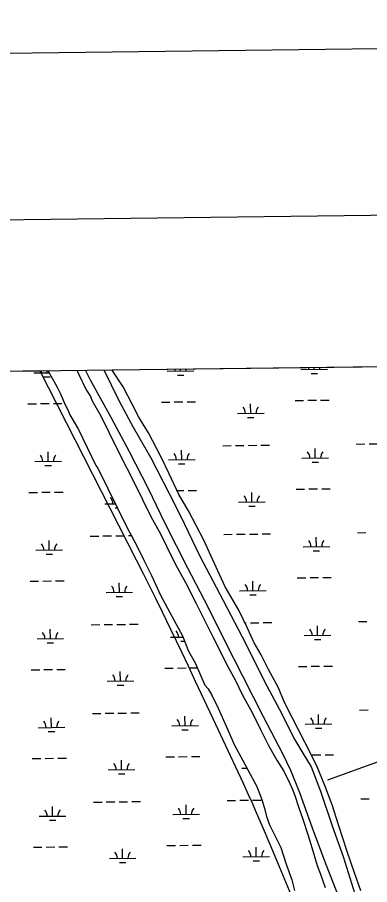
# Model space of a CAD drawing. Extents: x 3715084 to 3753216, y 488173 to 513963.
# Drawn here: x 3741557 to 3742881, y 510126 to 513379 of the extents above; entities that cross this region are included whole.
import ezdxf

# ---------------------------------------------------------------- set-up
doc = ezdxf.new("R2010")
doc.units = 0
for name, color, linetype in [('G-ANNO-NPLT', 7, 'Continuous'), ('V-ANNO-SYMB', 7, 'Continuous'), ('V-GRID-FRAM', 7, 'Continuous'), ('V-LEVE-TOET', 7, 'Continuous'), ('V-SITE-VEGE', 7, 'Continuous'), ('V-TOPO-SHOR', 7, 'Continuous'), ('V-WETL-SWMP', 7, 'Continuous')]:
    doc.layers.add(name, color=color, linetype=linetype)

msp = doc.modelspace()

# ---------------------------------------------------------------- linework, layer by layer
at = {"layer": 'G-ANNO-NPLT'}
msp.add_lwpolyline([(3715969.1, 488756.5), (3752632.9, 489214.7), (3752330.9, 513379.5), (3715667.1, 512921.3)], close=True, dxfattribs=at)
at = {"layer": 'V-ANNO-SYMB'}
msp.add_lwpolyline([(3718711.2, 489415.9), (3751791.9, 489829.3), (3751505.5, 512744.1), (3718424.9, 512330.7), (3718711.2, 489415.9)], dxfattribs=at)
at = {"layer": 'V-GRID-FRAM'}
msp.add_lwpolyline([(3719350.3, 493590.7), (3719130.8, 511772.1), (3750813.3, 512168.5), (3751048.6, 493987.2), (3719350.3, 493590.7)], dxfattribs=at)
at = {"layer": 'V-LEVE-TOET'}
for points in [[(3742779.8, 510041.8), (3742718.4, 510198.1), (3742670.9, 510324.6), (3742618.4, 510470.7), (3742584.5, 510553.5), (3742554.4, 510616.6), (3742482.3, 510756), (3742404.3, 510907.4), (3742337.6, 511038.2), (3742275.1, 511163.9), (3742197.7, 511313.6), (3742112.4, 511481.1), (3742050.3, 511610.2), (3741978.3, 511749), (3741909.3, 511878.6), (3741832.1, 512018.5), (3741813.3, 512055.9)], [(3741881.6, 512056.7), (3741938.2, 511942.4), (3741992.1, 511842.6), (3742057.9, 511727.4), (3742127, 511593.2), (3742169.6, 511508.9), (3742241.3, 511360.8), (3742316.8, 511217.5), (3742415.8, 511029.4), (3742484.4, 510891.1), (3742541.4, 510782.7), (3742599.6, 510669.1), (3742630.1, 510619.3), (3742660.5, 510567.7), (3742696.4, 510476.9), (3742739.3, 510346.8), (3742780.8, 510231.2), (3742824.5, 510091.9)]]:
    msp.add_lwpolyline(points, dxfattribs=at)
at = {"layer": 'V-SITE-VEGE'}
for p, q in [((3738648.8, 512016.3), (3741641.4, 512053.7)), ((3741641.4, 512053.7), (3742003.3, 511344.9)), ((3742003.3, 511344.9), (3742031.1, 511290.1)), ((3742031.1, 511290.1), (3742058.6, 511235.2)), ((3742058.6, 511235.2), (3742076.8, 511198.6)), ((3742076.8, 511198.6), (3742100.8, 511149.6)), ((3742100.8, 511149.6), (3742132.7, 511084.1)), ((3742132.7, 511084.1), (3742174.7, 510996.7)), ((3742174.7, 510996.7), (3742198.6, 510946.6)), ((3742198.6, 510946.6), (3742225.7, 510889.4)), ((3742225.7, 510889.4), (3742291.8, 510748.9)), ((3742291.8, 510748.9), (3742385.4, 510549)), ((3742385.4, 510549), (3742405.2, 510506.3)), ((3742405.2, 510506.3), (3742424.7, 510463.6)), ((3742424.7, 510463.6), (3742437.5, 510435)), ((3742437.5, 510435), (3742454.3, 510396.8)), ((3742454.3, 510396.8), (3742476.5, 510345.8)), ((3742476.5, 510345.8), (3742505.6, 510277.6)), ((3742505.6, 510277.6), (3742540.8, 510193.8)), ((3742540.8, 510193.8), (3742590.5, 510074.2))]:
    msp.add_line(p, q, dxfattribs=at)
at = {"layer": 'V-TOPO-SHOR'}
for points in [[(3742723, 510519.1), (3744239.4, 511066.4), (3744228, 511180.4), (3744273.6, 511260.2), (3744239.4, 511431.3), (3744501.6, 511522.5), (3744752.4, 511647.9), (3744991.9, 511773.3), (3745162.9, 511841.7), (3745413.7, 511898.7), (3745584.8, 512001.3), (3745710.2, 512149.6)], [(3741672.1, 512054.1), (3741682.3, 512034.9), (3741706.2, 511992.1), (3741718.4, 511969.7), (3741722, 511961), (3741727.1, 511949.3), (3741735.3, 511928.3), (3741746.5, 511906.9), (3741754.7, 511887.9), (3741786.2, 511833.5), (3741852.5, 511697.7), (3741859, 511688.1), (3741972.3, 511459.4), (3741983.7, 511439.9), (3742009.4, 511389.8), (3742030.8, 511345.6), (3742061.3, 511285.5), (3742096.7, 511208.8), (3742137.8, 511133.5), (3742178, 511059.1), (3742200.6, 511002.1), (3742224.5, 510957.8), (3742261.4, 510874.6), (3742273.9, 510860.1), (3742287.1, 510836.8), (3742311.1, 510787.6), (3742341.8, 510719.9), (3742373.1, 510649.3), (3742403.6, 510591.4), (3742432, 510540.9), (3742455.3, 510496.1), (3742475.8, 510445.3), (3742486.5, 510408.4), (3742493.4, 510381.1), (3742503.8, 510349.8), (3742523.1, 510312.8), (3742546.6, 510265.1), (3742566.4, 510202.2), (3742588.1, 510144.1), (3742598.1, 510104.1)], [(3741780.4, 512055.5), (3741788.6, 512039.2), (3741798.8, 512015.8), (3741803.4, 512008), (3741808.5, 511997.3), (3741818.7, 511977.8), (3741831.3, 511957.5), (3741838.5, 511941.4), (3741872.5, 511881.6), (3741900.6, 511823.7), (3741939.3, 511744.4), (3741996.3, 511634), (3742059.1, 511507.5), (3742095.7, 511438.9), (3742117.6, 511395.2), (3742150.7, 511327), (3742188.3, 511259.5), (3742229, 511181.2), (3742265.2, 511108.7), (3742291.7, 511055.7), (3742316.7, 511006.5), (3742341.2, 510955.9), (3742356.9, 510927.7), (3742375.7, 510894.7), (3742402.8, 510837.3), (3742439.8, 510771.2), (3742470.4, 510707.9), (3742500, 510648.1), (3742532, 510593.2), (3742558.2, 510551.4), (3742581.2, 510505.7), (3742592, 510480.9), (3742600.3, 510456.5), (3742612.2, 510421.8), (3742629.3, 510371.6), (3742648, 510314.5), (3742663.7, 510264.7), (3742684, 510197.8), (3742695.4, 510165.6), (3742713, 510115.8)]]:
    msp.add_lwpolyline(points, dxfattribs=at)
at = {"layer": 'V-WETL-SWMP'}
for p, q in [((3741912.8, 512057.1), (3750813.3, 512168.5)), ((3738606.8, 512015.8), (3741672.1, 512054.1)), ((3741668.5, 512046.1), (3741668.4, 512054.1)), ((3741672.1, 512054.1), (3741682.3, 512034.9)), ((3741913.2, 512056.4), (3741912.8, 512057.1)), ((3741954.4, 511992.9), (3741913.2, 512056.4)), ((3742120.4, 512051.7), (3742220.3, 512053)), ((3742170.3, 512052.3), (3742170.2, 512060.3)), ((3742622.2, 512058), (3742722.2, 512059.2)), ((3742672.2, 512058.6), (3742672.1, 512066.6)), ((3741618.5, 512045.4), (3741676.4, 512046.2)), ((3741656.7, 512030.5), (3741680.7, 512030.8)), ((3741682.3, 512034.9), (3741706.2, 511992.1)), ((3742158.5, 512036.8), (3742182.5, 512037.1)), ((3742660.4, 512043), (3742684.4, 512043.3)), ((3741706.2, 511992.1), (3741718.4, 511969.7)), ((3741989.5, 511926.4), (3741954.4, 511992.9)), ((3741718.4, 511969.7), (3741722, 511961)), ((3741722, 511961), (3741727.1, 511949.3)), ((3741596.5, 511929.7), (3741628.5, 511930.1)), ((3741644.5, 511930.3), (3741676.5, 511930.7)), ((3741692.5, 511930.9), (3741724.5, 511931.3)), ((3741727.1, 511949.3), (3741735.3, 511928.3)), ((3741735.3, 511928.3), (3741746.5, 511906.9)), ((3742013.1, 511879.5), (3741989.5, 511926.4)), ((3742098.4, 511936), (3742130.4, 511936.4)), ((3742146.4, 511936.6), (3742178.4, 511937)), ((3742194.4, 511937.2), (3742226.4, 511937.6)), ((3742433.8, 511893.8), (3742433.3, 511929.7)), ((3742600.3, 511942.3), (3742632.3, 511942.7)), ((3742648.3, 511942.9), (3742680.3, 511943.3)), ((3742696.3, 511943.5), (3742728.2, 511943.9)), ((3741746.5, 511906.9), (3741754.7, 511887.9)), ((3742383.8, 511893.1), (3742483.8, 511894.4)), ((3741754.7, 511887.9), (3741786.2, 511833.5)), ((3742049.4, 511820.7), (3742013.1, 511879.5)), ((3742422, 511878.2), (3742446, 511878.5)), ((3741786.2, 511833.5), (3741852.5, 511697.7)), ((3742096.5, 511732.6), (3742049.4, 511820.7)), ((3742328.5, 511772.4), (3742360.4, 511772.8)), ((3742376.4, 511773), (3742408.4, 511773.4)), ((3742424.4, 511773.6), (3742456.4, 511774)), ((3742472.4, 511774.2), (3742504.4, 511774.6)), ((3742676.4, 511726), (3742675.9, 511762)), ((3742830.3, 511778.6), (3742862.3, 511779)), ((3742878.3, 511779.2), (3742910.3, 511779.6)), ((3741672.6, 511713.4), (3741672.2, 511749.4)), ((3742127.6, 511667), (3742096.5, 511732.6)), ((3742174.5, 511719.7), (3742174.1, 511755.7)), ((3742626.4, 511725.3), (3742726.4, 511726.6)), ((3741622.6, 511712.8), (3741722.6, 511714)), ((3741660.8, 511697.8), (3741684.8, 511698.1)), ((3741852.5, 511697.7), (3741859, 511688.1)), ((3742124.5, 511719.1), (3742224.5, 511720.3)), ((3742162.7, 511704.1), (3742186.7, 511704.4)), ((3742664.6, 511710.4), (3742688.6, 511710.7)), ((3741859, 511688.1), (3741972.3, 511459.4)), ((3742164.3, 511589.4), (3742127.6, 511667)), ((3741600.7, 511597.1), (3741632.7, 511597.5)), ((3741648.7, 511597.7), (3741680.7, 511598.1)), ((3741696.7, 511598.3), (3741728.7, 511598.7)), ((3742157.4, 511604), (3742182.5, 511604.3)), ((3742198.5, 511604.5), (3742230.5, 511604.9)), ((3742437.9, 511561.1), (3742437.5, 511597.1)), ((3742604.4, 511609.6), (3742636.4, 511610)), ((3742652.4, 511610.2), (3742684.4, 511610.6)), ((3742700.4, 511610.8), (3742732.4, 511611.2)), ((3742200.3, 511528.2), (3742164.3, 511589.4)), ((3741886.1, 511554.2), (3741925.1, 511554.7)), ((3741924.3, 511539.3), (3741932.7, 511539.4)), ((3742387.9, 511560.5), (3742487.9, 511561.7)), ((3742426.1, 511545.5), (3742450.1, 511545.8)), ((3742257.4, 511417.6), (3742200.3, 511528.2)), ((3741830.7, 511433.4), (3741862.7, 511433.8)), ((3741878.7, 511434), (3741910.7, 511434.4)), ((3741926.7, 511434.6), (3741958.7, 511435)), ((3741972.3, 511459.4), (3741983.7, 511439.9)), ((3741974.7, 511435.2), (3741986, 511435.4)), ((3741983.7, 511439.9), (3742009.4, 511389.8)), ((3742332.6, 511439.7), (3742364.6, 511440.1)), ((3742380.6, 511440.3), (3742412.6, 511440.7)), ((3742428.6, 511440.9), (3742460.6, 511441.3)), ((3742476.6, 511441.5), (3742508.6, 511441.9)), ((3742834.5, 511446), (3742866.5, 511446.4)), ((3741676.8, 511380.8), (3741676.3, 511416.8)), ((3742303.7, 511316.5), (3742257.4, 511417.6)), ((3742680.5, 511393.3), (3742680.1, 511429.3)), ((3741626.8, 511380.1), (3741726.8, 511381.4)), ((3742009.4, 511389.8), (3742030.8, 511345.6)), ((3742630.5, 511392.7), (3742730.5, 511393.9)), ((3742668.7, 511377.7), (3742692.7, 511378)), ((3741665, 511365.2), (3741689, 511365.5)), ((3742030.8, 511345.6), (3742061.3, 511285.5)), ((3742337.9, 511242.7), (3742303.7, 511316.5)), ((3742061.3, 511285.5), (3742096.7, 511208.8)), ((3742608.6, 511277), (3742640.6, 511277.4)), ((3742656.6, 511277.6), (3742688.6, 511278)), ((3742704.6, 511278.2), (3742736.6, 511278.6)), ((3741604.8, 511264.4), (3741636.8, 511264.8)), ((3741652.8, 511265), (3741684.8, 511265.4)), ((3741700.8, 511265.6), (3741732.8, 511266)), ((3741940.2, 511222.2), (3741939.8, 511258.2)), ((3742388.8, 511155.2), (3742337.9, 511242.7)), ((3742442.1, 511228.5), (3742441.7, 511264.5)), ((3741890.2, 511221.6), (3741990.2, 511222.8)), ((3741928.4, 511206.6), (3741952.4, 511206.9)), ((3742096.7, 511208.8), (3742137.8, 511133.5)), ((3742392.1, 511227.8), (3742492.1, 511229.1)), ((3742430.3, 511212.9), (3742454.3, 511213.2)), ((3742421.9, 511088.6), (3742388.8, 511155.2)), ((3742137.8, 511133.5), (3742178, 511059.1)), ((3742412.3, 511108), (3742416.8, 511108.1)), ((3742432.8, 511108.3), (3742464.8, 511108.7)), ((3742480.8, 511108.9), (3742512.8, 511109.3)), ((3742838.6, 511113.3), (3742870.6, 511113.7)), ((3741681, 511048.1), (3741680.5, 511084.1)), ((3741834.9, 511100.8), (3741866.9, 511101.2)), ((3741882.9, 511101.4), (3741914.9, 511101.8)), ((3741930.9, 511102), (3741962.9, 511102.4)), ((3741978.9, 511102.6), (3742010.9, 511103)), ((3742447.1, 511033.5), (3742421.9, 511088.6)), ((3742684.7, 511060.7), (3742684.2, 511096.7)), ((3741631, 511047.5), (3741730.9, 511048.7)), ((3742132.8, 511053.8), (3742179.9, 511054.4)), ((3742178, 511059.1), (3742200.6, 511002.1)), ((3742634.7, 511060), (3742734.7, 511061.3)), ((3742672.9, 511045.1), (3742696.9, 511045.4)), ((3741669.1, 511032.5), (3741693.1, 511032.8)), ((3742171, 511038.8), (3742186, 511039)), ((3742473.1, 510988.1), (3742447.1, 511033.5)), ((3742200.6, 511002.1), (3742224.5, 510957.8)), ((3742500.2, 510933), (3742473.1, 510988.1)), ((3742224.5, 510957.8), (3742261.4, 510874.6)), ((3742660.7, 510944.9), (3742692.7, 510945.3)), ((3742708.7, 510945.5), (3742740.7, 510945.9)), ((3741609, 510931.8), (3741641, 510932.2)), ((3741657, 510932.4), (3741689, 510932.8)), ((3741705, 510933), (3741737, 510933.4)), ((3741944.4, 510889.5), (3741943.9, 510925.5)), ((3742110.9, 510938), (3742142.9, 510938.4)), ((3742158.9, 510938.6), (3742190.9, 510939)), ((3742206.9, 510939.2), (3742232.6, 510939.6)), ((3742536.7, 510867), (3742500.2, 510933)), ((3742612.7, 510944.3), (3742644.7, 510944.7)), ((3741894.4, 510888.9), (3741994.4, 510890.2)), ((3741932.6, 510874), (3741956.6, 510874.3)), ((3742261.4, 510874.6), (3742273.9, 510860.1)), ((3742273.9, 510860.1), (3742287.1, 510836.8)), ((3742560.9, 510809.4), (3742536.7, 510867)), ((3742287.1, 510836.8), (3742311.1, 510787.6)), ((3742311.1, 510787.6), (3742341.8, 510719.9)), ((3742589, 510753.4), (3742560.9, 510809.4)), ((3741685.1, 510715.5), (3741684.7, 510751.5)), ((3741839.1, 510768.1), (3741871.1, 510768.5)), ((3741887.1, 510768.7), (3741919, 510769.1)), ((3741935, 510769.3), (3741967, 510769.7)), ((3741983, 510769.9), (3742015, 510770.3)), ((3742187, 510721.7), (3742186.5, 510757.7)), ((3742636.7, 510660), (3742589, 510753.4)), ((3742688.8, 510728), (3742688.4, 510764)), ((3742842.8, 510780.7), (3742874.8, 510781.1)), ((3742137, 510721.1), (3742237, 510722.4)), ((3742341.8, 510719.9), (3742373.1, 510649.3)), ((3742638.9, 510727.4), (3742738.8, 510728.6)), ((3741635.1, 510714.8), (3741735.1, 510716.1)), ((3741673.3, 510699.9), (3741697.3, 510700.2)), ((3742175.2, 510706.2), (3742199.2, 510706.5)), ((3742677, 510712.4), (3742701, 510712.7)), ((3742680.3, 510573.8), (3742636.7, 510660)), ((3742373.1, 510649.3), (3742403.6, 510591.4)), ((3741613.1, 510599.1), (3741645.1, 510599.5)), ((3741661.1, 510599.7), (3741693.1, 510600.1)), ((3741709.1, 510600.3), (3741741.1, 510600.7)), ((3741948.5, 510556.9), (3741948.1, 510592.9)), ((3742115, 510605.4), (3742147, 510605.8)), ((3742163, 510606), (3742195, 510606.4)), ((3742211, 510606.6), (3742243, 510607)), ((3742403.6, 510591.4), (3742432, 510540.9)), ((3742664.9, 510612.3), (3742696.9, 510612.7)), ((3742712.9, 510612.9), (3742744.9, 510613.3)), ((3741898.6, 510556.3), (3741998.5, 510557.5)), ((3742400.4, 510562.5), (3742419.7, 510562.8)), ((3742712.1, 510497.6), (3742680.3, 510573.8)), ((3741936.7, 510541.3), (3741960.7, 510541.6)), ((3742432, 510540.9), (3742455.3, 510496.1)), ((3742455.3, 510496.1), (3742475.8, 510445.3)), ((3742739.6, 510425.1), (3742712.1, 510497.6)), ((3741843.2, 510435.5), (3741875.2, 510435.9)), ((3741891.2, 510436.1), (3741923.2, 510436.5)), ((3741939.2, 510436.7), (3741971.2, 510437.1)), ((3741987.2, 510437.3), (3742019.2, 510437.7)), ((3742191.1, 510389.1), (3742190.7, 510425.1)), ((3742345.1, 510441.8), (3742377.1, 510442.2)), ((3742393.1, 510442.4), (3742425.1, 510442.8)), ((3742441.1, 510443), (3742473.1, 510443.4)), ((3742475.8, 510445.3), (3742486.5, 510408.4)), ((3742763.6, 510350.6), (3742739.6, 510425.1)), ((3742847, 510448), (3742878.9, 510448.4)), ((3741689.3, 510382.8), (3741688.8, 510418.8)), ((3742486.5, 510408.4), (3742493.4, 510381.1)), ((3741639.3, 510382.2), (3741739.3, 510383.4)), ((3741677.5, 510367.2), (3741701.5, 510367.5)), ((3742141.1, 510388.5), (3742241.1, 510389.7)), ((3742179.3, 510373.5), (3742203.3, 510373.8)), ((3742493.4, 510381.1), (3742503.8, 510349.8)), ((3742503.8, 510349.8), (3742523.1, 510312.8)), ((3742796.4, 510249.8), (3742763.6, 510350.6)), ((3742523.1, 510312.8), (3742546.6, 510265.1)), ((3741617.3, 510266.5), (3741649.3, 510266.9)), ((3741665.3, 510267.1), (3741697.3, 510267.5)), ((3741713.3, 510267.7), (3741745.3, 510268.1)), ((3742119.2, 510272.7), (3742151.2, 510273.1)), ((3742167.2, 510273.3), (3742199.2, 510273.7)), ((3742215.2, 510273.9), (3742247.2, 510274.3)), ((3742454.6, 510230.5), (3742454.1, 510266.5)), ((3742546.6, 510265.1), (3742566.4, 510202.2)), ((3741952.7, 510224.2), (3741952.3, 510260.2)), ((3742404.6, 510229.9), (3742504.6, 510231.1)), ((3742824, 510170.5), (3742796.4, 510249.8)), ((3741902.7, 510223.6), (3742002.7, 510224.9)), ((3741940.9, 510208.7), (3741964.9, 510209)), ((3742442.8, 510214.9), (3742466.8, 510215.2)), ((3742566.4, 510202.2), (3742588.1, 510144.1)), ((3742847.9, 510102.3), (3742824, 510170.5)), ((3742588.1, 510144.1), (3742598.1, 510104.1))]:
    msp.add_line(p, q, dxfattribs=at)
for centre, start, end in [((3741613.2, 512045.8), 359.9442, 13.05), ((3742115.1, 512052.1), 359.9442, 13.0601), ((3742225.6, 512053.5), 168.3711, 181.4878), ((3742617, 512058.4), 359.9442, 13.0701), ((3742727.5, 512059.8), 168.3611, 181.4878), ((3742378.5, 511893.5), 359.9442, 41.4878), ((3742489, 511894.9), 139.9442, 181.4878), ((3741617.4, 511713.2), 359.9442, 41.4878), ((3741727.9, 511714.6), 139.9442, 181.4878), ((3742119.3, 511719.5), 359.9442, 41.4878), ((3742229.7, 511720.9), 139.9442, 181.4878), ((3742621.1, 511725.7), 359.9442, 41.4878), ((3742731.6, 511727.1), 139.9442, 181.4878), ((3741880.8, 511554.6), 359.9442, 41.4878), ((3742382.7, 511560.9), 359.9442, 41.4878), ((3742493.2, 511562.3), 139.9442, 181.4878), ((3741621.5, 511380.5), 359.9442, 41.4878), ((3741732, 511381.9), 139.9442, 181.4878), ((3742625.3, 511393.1), 359.9442, 41.4878), ((3742735.8, 511394.5), 139.9442, 181.4878), ((3741885, 511222), 359.9442, 41.4878), ((3741995.5, 511223.3), 139.9442, 181.4878), ((3742386.9, 511228.2), 359.9442, 41.4878), ((3742497.3, 511229.6), 139.9442, 181.4878), ((3742127.6, 511054.2), 359.9442, 41.4878), ((3742629.4, 511060.4), 359.9442, 41.4878), ((3742739.9, 511061.8), 139.9442, 181.4878), ((3741625.7, 511047.9), 359.9442, 41.4878), ((3741736.2, 511049.3), 139.9442, 181.4878), ((3741889.1, 510889.3), 359.9442, 41.4878), ((3741999.6, 510890.7), 139.9442, 181.4878), ((3742633.6, 510727.8), 359.9442, 41.4878), ((3742744.1, 510729.2), 139.9442, 181.4878), ((3741629.9, 510715.3), 359.9442, 41.4878), ((3741740.3, 510716.6), 139.9442, 181.4878), ((3742131.7, 510721.5), 359.9442, 41.4878), ((3742242.2, 510722.9), 139.9442, 181.4878), ((3741893.3, 510556.7), 359.9442, 41.4878), ((3742003.8, 510558), 139.9442, 181.4878), ((3741634, 510382.6), 359.9442, 41.4878), ((3741744.5, 510384), 139.9442, 181.4878), ((3742135.9, 510388.9), 359.9442, 41.4878), ((3742246.4, 510390.3), 139.9442, 181.4878), ((3741897.5, 510224), 359.9442, 41.4878), ((3742007.9, 510225.4), 139.9442, 181.4878), ((3742399.3, 510230.3), 359.9442, 41.4878), ((3742509.8, 510231.7), 139.9442, 181.4878)]:
    msp.add_arc(centre, 35.2, start, end, dxfattribs=at)

doc.saveas('drawing.dxf')
